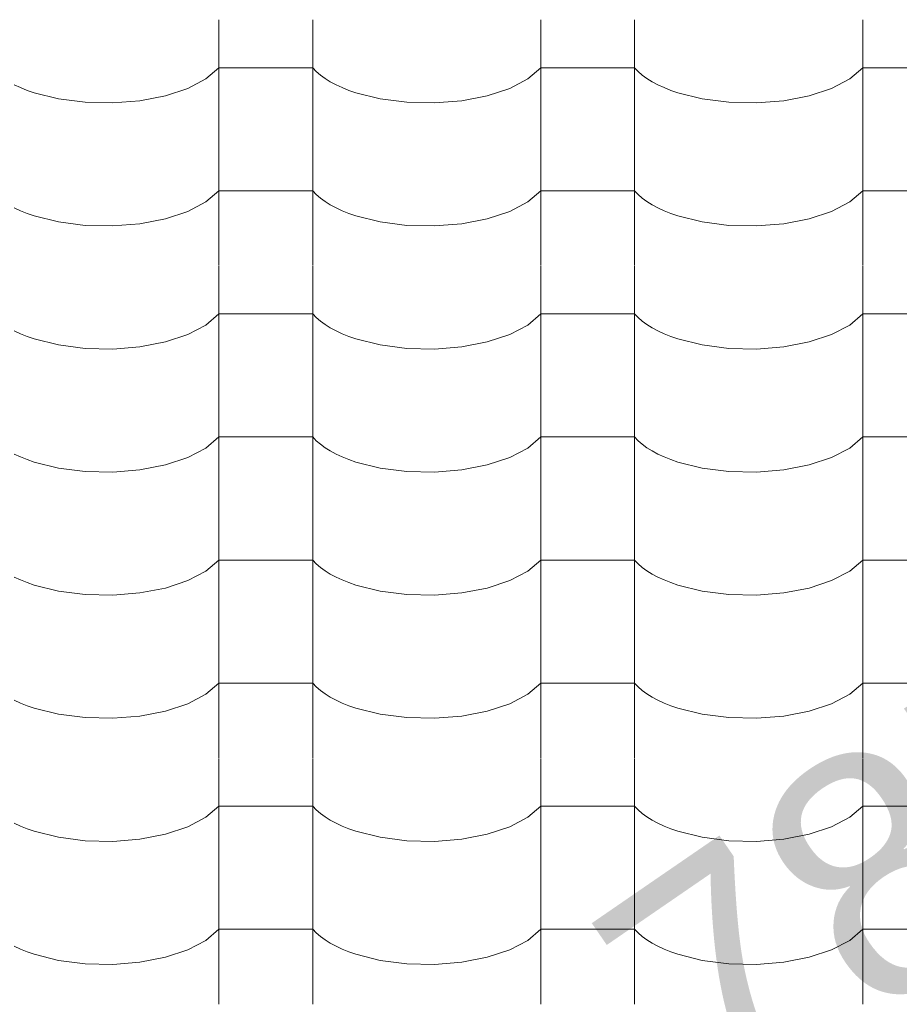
# Model space of a CAD drawing. Header units: millimetres. Extents: x -36478 to 31050, y -14815 to 11827.
# Tile 478 of 656: x -7594 to -7143, y 10113 to 10618. Entities that reach past the tile are written whole.
import ezdxf

# ---------------------------------------------------------------- set-up
doc = ezdxf.new("R2010")
doc.units = ezdxf.units.MM
doc.header["$MEASUREMENT"] = 0
doc.layers.add('Nové_Kóty - SP', color=7, linetype='Continuous')
doc.layers.add('Nové_Výplně - Povrchové', color=7, linetype='Continuous')
doc.styles.add('GENEROVANÝ_STYL_2', font='txt')
doc.dimstyles.new('GENEROVANÝ_STYL__1', dxfattribs={"dimtxt": 125, "dimasz": 190, "dimexe": 0.18, "dimexo": 300, "dimgap": 0, "dimtad": 1, "dimdec": 0, "dimzin": 0, "dimdsep": 46, "dimtxsty": 'GENEROVANÝ_STYL_2', "dimblk": 'ARROWHEAD_6', "dimblk1": 'ARROWHEAD_6', "dimblk2": 'ARROWHEAD_6', "dimcen": 0.09, "dimclrd": 1, "dimclre": 1, "dimclrt": 1, "dimazin": 0, "dimtfac": 1, "dimtdec": 4, "dimtmove": 0, "dimatfit": 3, "dimfxl": 1, "dimtolj": 1, "dimtzin": 0, "dimarcsym": 0})
doc.dimstyles.new('GENEROVANÝ_STYL__2', dxfattribs={"dimtxt": 125, "dimasz": 190, "dimexe": 0.18, "dimexo": 300, "dimgap": 0, "dimtad": 1, "dimdec": 0, "dimzin": 0, "dimdsep": 46, "dimtxsty": 'GENEROVANÝ_STYL_2', "dimblk": 'ARROWHEAD_6', "dimblk1": 'ARROWHEAD_6', "dimblk2": 'ARROWHEAD_6', "dimcen": 0.09, "dimclrd": 1, "dimclre": 1, "dimclrt": 1, "dimazin": 0, "dimtfac": 1, "dimtdec": 4, "dimtmove": 2, "dimatfit": 3, "dimfxl": 1, "dimtolj": 1, "dimtzin": 0, "dimarcsym": 0})

# ---------------------------------------------------------------- blocks, each defined once
blk = doc.blocks.new('*X13')
at = {"layer": 'Nové_Výplně - Povrchové', "color": 21, "linetype": 'Continuous', "lineweight": 20, "true_color": 0xffaaaa}
for p, q in [((-7491.72, 10617.49), (-7491.72, 10554.61)), ((-7443.69, 10617.49), (-7443.69, 10554.61)), ((-7326.72, 10617.49), (-7326.72, 10554.61)), ((-7278.69, 10617.49), (-7278.69, 10554.61)), ((-7161.72, 10617.49), (-7161.72, 10554.61)), ((-7498.39, 10587.27), (-7491.72, 10592.96)), ((-7467.71, 10592.96), (-7491.72, 10592.96)), ((-7443.69, 10592.96), (-7467.71, 10592.96)), ((-7443.69, 10592.96), (-7441.86, 10591.06)), ((-7333.39, 10587.27), (-7326.72, 10592.96)), ((-7302.71, 10592.96), (-7326.72, 10592.96)), ((-7278.69, 10592.96), (-7302.71, 10592.96)), ((-7278.69, 10592.96), (-7276.86, 10591.06)), ((-7168.39, 10587.27), (-7161.72, 10592.96)), ((-7137.71, 10592.96), (-7161.72, 10592.96)), ((-7507.7, 10582.4), (-7498.39, 10587.27)), ((-7441.86, 10591.06), (-7439.74, 10589.23)), ((-7439.74, 10589.23), (-7437.34, 10587.48)), ((-7437.34, 10587.48), (-7434.65, 10585.81)), ((-7342.7, 10582.4), (-7333.39, 10587.27)), ((-7276.86, 10591.06), (-7274.74, 10589.23)), ((-7274.74, 10589.23), (-7272.34, 10587.48)), ((-7272.34, 10587.48), (-7269.65, 10585.81)), ((-7177.7, 10582.4), (-7168.39, 10587.27)), ((-7596.71, 10584.23), (-7593.53, 10582.75)), ((-7593.53, 10582.75), (-7590.12, 10581.38)), ((-7519.18, 10578.61), (-7507.7, 10582.4)), ((-7434.65, 10585.81), (-7431.71, 10584.23)), ((-7431.71, 10584.23), (-7428.53, 10582.75)), ((-7428.53, 10582.75), (-7425.12, 10581.38)), ((-7354.18, 10578.61), (-7342.7, 10582.4)), ((-7269.65, 10585.81), (-7266.71, 10584.23)), ((-7266.71, 10584.23), (-7263.53, 10582.75)), ((-7263.53, 10582.75), (-7260.12, 10581.38)), ((-7189.18, 10578.61), (-7177.7, 10582.4)), ((-7590.12, 10581.38), (-7586.5, 10580.12)), ((-7586.5, 10580.12), (-7574.05, 10577.02)), ((-7574.05, 10577.02), (-7560.39, 10575.27)), ((-7532.24, 10576.08), (-7519.18, 10578.61)), ((-7425.12, 10581.38), (-7421.5, 10580.12)), ((-7421.5, 10580.12), (-7409.05, 10577.02)), ((-7409.05, 10577.02), (-7395.39, 10575.27)), ((-7367.24, 10576.08), (-7354.18, 10578.61)), ((-7260.12, 10581.38), (-7256.5, 10580.12)), ((-7256.5, 10580.12), (-7244.05, 10577.02)), ((-7244.05, 10577.02), (-7230.39, 10575.27)), ((-7202.24, 10576.08), (-7189.18, 10578.61)), ((-7560.39, 10575.27), (-7546.21, 10574.95)), ((-7546.21, 10574.95), (-7532.24, 10576.08)), ((-7395.39, 10575.27), (-7381.21, 10574.95)), ((-7381.21, 10574.95), (-7367.24, 10576.08)), ((-7230.39, 10575.27), (-7216.21, 10574.95)), ((-7216.21, 10574.95), (-7202.24, 10576.08)), ((-7491.72, 10554.38), (-7491.72, 10491.51)), ((-7443.69, 10554.38), (-7443.69, 10491.51)), ((-7326.72, 10554.38), (-7326.72, 10491.51)), ((-7278.69, 10554.38), (-7278.69, 10491.51)), ((-7161.72, 10554.38), (-7161.72, 10491.51)), ((-7498.39, 10524.16), (-7491.72, 10529.85)), ((-7467.71, 10529.85), (-7491.72, 10529.85)), ((-7443.69, 10529.85), (-7467.71, 10529.85)), ((-7443.69, 10529.85), (-7441.86, 10527.96)), ((-7441.86, 10527.96), (-7439.74, 10526.13)), ((-7439.74, 10526.13), (-7437.34, 10524.37)), ((-7333.39, 10524.16), (-7326.72, 10529.85)), ((-7302.71, 10529.85), (-7326.72, 10529.85)), ((-7278.69, 10529.85), (-7302.71, 10529.85)), ((-7278.69, 10529.85), (-7276.86, 10527.96)), ((-7276.86, 10527.96), (-7274.74, 10526.13)), ((-7274.74, 10526.13), (-7272.34, 10524.37)), ((-7168.39, 10524.16), (-7161.72, 10529.85)), ((-7137.71, 10529.85), (-7161.72, 10529.85)), ((-7596.71, 10521.12), (-7593.53, 10519.64)), ((-7507.7, 10519.3), (-7498.39, 10524.16)), ((-7437.34, 10524.37), (-7434.65, 10522.7)), ((-7434.65, 10522.7), (-7431.71, 10521.12)), ((-7431.71, 10521.12), (-7428.53, 10519.64)), ((-7342.7, 10519.3), (-7333.39, 10524.16)), ((-7272.34, 10524.37), (-7269.65, 10522.7)), ((-7269.65, 10522.7), (-7266.71, 10521.12)), ((-7266.71, 10521.12), (-7263.53, 10519.64)), ((-7177.7, 10519.3), (-7168.39, 10524.16)), ((-7593.53, 10519.64), (-7590.12, 10518.27)), ((-7590.12, 10518.27), (-7586.5, 10517.02)), ((-7586.5, 10517.02), (-7574.05, 10513.92)), ((-7519.18, 10515.5), (-7507.7, 10519.3)), ((-7428.53, 10519.64), (-7425.12, 10518.27)), ((-7425.12, 10518.27), (-7421.5, 10517.02)), ((-7421.5, 10517.02), (-7409.05, 10513.92)), ((-7354.18, 10515.5), (-7342.7, 10519.3)), ((-7263.53, 10519.64), (-7260.12, 10518.27)), ((-7260.12, 10518.27), (-7256.5, 10517.02)), ((-7256.5, 10517.02), (-7244.05, 10513.92)), ((-7189.18, 10515.5), (-7177.7, 10519.3)), ((-7574.05, 10513.92), (-7560.39, 10512.16)), ((-7560.39, 10512.16), (-7546.21, 10511.84)), ((-7546.21, 10511.84), (-7532.24, 10512.98)), ((-7532.24, 10512.98), (-7519.18, 10515.5)), ((-7409.05, 10513.92), (-7395.39, 10512.16)), ((-7395.39, 10512.16), (-7381.21, 10511.84)), ((-7381.21, 10511.84), (-7367.24, 10512.98)), ((-7367.24, 10512.98), (-7354.18, 10515.5)), ((-7244.05, 10513.92), (-7230.39, 10512.16)), ((-7230.39, 10512.16), (-7216.21, 10511.84)), ((-7216.21, 10511.84), (-7202.24, 10512.98)), ((-7202.24, 10512.98), (-7189.18, 10515.5)), ((-7491.72, 10491.28), (-7491.72, 10428.4)), ((-7443.69, 10491.28), (-7443.69, 10428.4)), ((-7326.72, 10491.28), (-7326.72, 10428.4)), ((-7278.69, 10491.28), (-7278.69, 10428.4)), ((-7161.72, 10491.28), (-7161.72, 10428.4)), ((-7498.39, 10461.06), (-7491.72, 10466.75)), ((-7467.71, 10466.75), (-7491.72, 10466.75)), ((-7443.69, 10466.75), (-7467.71, 10466.75)), ((-7443.69, 10466.75), (-7441.86, 10464.85)), ((-7333.39, 10461.06), (-7326.72, 10466.75)), ((-7302.71, 10466.75), (-7326.72, 10466.75)), ((-7278.69, 10466.75), (-7302.71, 10466.75)), ((-7278.69, 10466.75), (-7276.86, 10464.85)), ((-7168.39, 10461.06), (-7161.72, 10466.75)), ((-7137.71, 10466.75), (-7161.72, 10466.75)), ((-7507.7, 10456.19), (-7498.39, 10461.06)), ((-7441.86, 10464.85), (-7439.74, 10463.02)), ((-7439.74, 10463.02), (-7437.34, 10461.27)), ((-7437.34, 10461.27), (-7434.65, 10459.6)), ((-7342.7, 10456.19), (-7333.39, 10461.06)), ((-7276.86, 10464.85), (-7274.74, 10463.02)), ((-7274.74, 10463.02), (-7272.34, 10461.27)), ((-7272.34, 10461.27), (-7269.65, 10459.6)), ((-7177.7, 10456.19), (-7168.39, 10461.06)), ((-7596.71, 10458.02), (-7593.53, 10456.54)), ((-7593.53, 10456.54), (-7590.12, 10455.17)), ((-7519.18, 10452.4), (-7507.7, 10456.19)), ((-7434.65, 10459.6), (-7431.71, 10458.02)), ((-7431.71, 10458.02), (-7428.53, 10456.54)), ((-7428.53, 10456.54), (-7425.12, 10455.17)), ((-7354.18, 10452.4), (-7342.7, 10456.19)), ((-7269.65, 10459.6), (-7266.71, 10458.02)), ((-7266.71, 10458.02), (-7263.53, 10456.54)), ((-7263.53, 10456.54), (-7260.12, 10455.17)), ((-7189.18, 10452.4), (-7177.7, 10456.19)), ((-7590.12, 10455.17), (-7586.5, 10453.92)), ((-7586.5, 10453.92), (-7574.05, 10450.81)), ((-7574.05, 10450.81), (-7560.39, 10449.06)), ((-7532.24, 10449.87), (-7519.18, 10452.4)), ((-7425.12, 10455.17), (-7421.5, 10453.92)), ((-7421.5, 10453.92), (-7409.05, 10450.81)), ((-7409.05, 10450.81), (-7395.39, 10449.06)), ((-7367.24, 10449.87), (-7354.18, 10452.4)), ((-7260.12, 10455.17), (-7256.5, 10453.92)), ((-7256.5, 10453.92), (-7244.05, 10450.81)), ((-7244.05, 10450.81), (-7230.39, 10449.06)), ((-7202.24, 10449.87), (-7189.18, 10452.4)), ((-7560.39, 10449.06), (-7546.21, 10448.74)), ((-7546.21, 10448.74), (-7532.24, 10449.87)), ((-7395.39, 10449.06), (-7381.21, 10448.74)), ((-7381.21, 10448.74), (-7367.24, 10449.87)), ((-7230.39, 10449.06), (-7216.21, 10448.74)), ((-7216.21, 10448.74), (-7202.24, 10449.87)), ((-7491.72, 10428.17), (-7491.72, 10365.3)), ((-7443.69, 10428.17), (-7443.69, 10365.3)), ((-7326.72, 10428.17), (-7326.72, 10365.3)), ((-7278.69, 10428.17), (-7278.69, 10365.3)), ((-7161.72, 10428.17), (-7161.72, 10365.3)), ((-7498.39, 10397.95), (-7491.72, 10403.64)), ((-7467.71, 10403.64), (-7491.72, 10403.64)), ((-7443.69, 10403.64), (-7467.71, 10403.64)), ((-7443.69, 10403.64), (-7441.86, 10401.75)), ((-7441.86, 10401.75), (-7439.74, 10399.92)), ((-7439.74, 10399.92), (-7437.34, 10398.16)), ((-7333.39, 10397.95), (-7326.72, 10403.64)), ((-7302.71, 10403.64), (-7326.72, 10403.64)), ((-7278.69, 10403.64), (-7302.71, 10403.64)), ((-7278.69, 10403.64), (-7276.86, 10401.75)), ((-7276.86, 10401.75), (-7274.74, 10399.92)), ((-7274.74, 10399.92), (-7272.34, 10398.16)), ((-7168.39, 10397.95), (-7161.72, 10403.64)), ((-7137.71, 10403.64), (-7161.72, 10403.64)), ((-7596.71, 10394.91), (-7593.53, 10393.43)), ((-7507.7, 10393.09), (-7498.39, 10397.95)), ((-7437.34, 10398.16), (-7434.65, 10396.49)), ((-7434.65, 10396.49), (-7431.71, 10394.91)), ((-7431.71, 10394.91), (-7428.53, 10393.43)), ((-7342.7, 10393.09), (-7333.39, 10397.95)), ((-7272.34, 10398.16), (-7269.65, 10396.49)), ((-7269.65, 10396.49), (-7266.71, 10394.91)), ((-7266.71, 10394.91), (-7263.53, 10393.43)), ((-7177.7, 10393.09), (-7168.39, 10397.95)), ((-7593.53, 10393.43), (-7590.12, 10392.06)), ((-7590.12, 10392.06), (-7586.5, 10390.81)), ((-7586.5, 10390.81), (-7574.05, 10387.71)), ((-7519.18, 10389.29), (-7507.7, 10393.09)), ((-7428.53, 10393.43), (-7425.12, 10392.06)), ((-7425.12, 10392.06), (-7421.5, 10390.81)), ((-7421.5, 10390.81), (-7409.05, 10387.71)), ((-7354.18, 10389.29), (-7342.7, 10393.09)), ((-7263.53, 10393.43), (-7260.12, 10392.06)), ((-7260.12, 10392.06), (-7256.5, 10390.81)), ((-7256.5, 10390.81), (-7244.05, 10387.71)), ((-7189.18, 10389.29), (-7177.7, 10393.09)), ((-7574.05, 10387.71), (-7560.39, 10385.95)), ((-7560.39, 10385.95), (-7546.21, 10385.63)), ((-7546.21, 10385.63), (-7532.24, 10386.77)), ((-7532.24, 10386.77), (-7519.18, 10389.29)), ((-7409.05, 10387.71), (-7395.39, 10385.95)), ((-7395.39, 10385.95), (-7381.21, 10385.63)), ((-7381.21, 10385.63), (-7367.24, 10386.77)), ((-7367.24, 10386.77), (-7354.18, 10389.29)), ((-7244.05, 10387.71), (-7230.39, 10385.95)), ((-7230.39, 10385.95), (-7216.21, 10385.63)), ((-7216.21, 10385.63), (-7202.24, 10386.77)), ((-7202.24, 10386.77), (-7189.18, 10389.29)), ((-7491.72, 10365.07), (-7491.72, 10302.19)), ((-7443.69, 10365.07), (-7443.69, 10302.19)), ((-7326.72, 10365.07), (-7326.72, 10302.19)), ((-7278.69, 10365.07), (-7278.69, 10302.19)), ((-7161.72, 10365.07), (-7161.72, 10302.19)), ((-7498.39, 10334.85), (-7491.72, 10340.54)), ((-7467.71, 10340.54), (-7491.72, 10340.54)), ((-7443.69, 10340.54), (-7467.71, 10340.54)), ((-7443.69, 10340.54), (-7441.86, 10338.64)), ((-7333.39, 10334.85), (-7326.72, 10340.54)), ((-7302.71, 10340.54), (-7326.72, 10340.54)), ((-7278.69, 10340.54), (-7302.71, 10340.54)), ((-7278.69, 10340.54), (-7276.86, 10338.64)), ((-7168.39, 10334.85), (-7161.72, 10340.54)), ((-7137.71, 10340.54), (-7161.72, 10340.54)), ((-7507.7, 10329.98), (-7498.39, 10334.85)), ((-7441.86, 10338.64), (-7439.74, 10336.81)), ((-7439.74, 10336.81), (-7437.34, 10335.06)), ((-7437.34, 10335.06), (-7434.65, 10333.39)), ((-7342.7, 10329.98), (-7333.39, 10334.85)), ((-7276.86, 10338.64), (-7274.74, 10336.81)), ((-7274.74, 10336.81), (-7272.34, 10335.06)), ((-7272.34, 10335.06), (-7269.65, 10333.39)), ((-7177.7, 10329.98), (-7168.39, 10334.85)), ((-7596.71, 10331.81), (-7593.53, 10330.33)), ((-7593.53, 10330.33), (-7590.12, 10328.96)), ((-7519.18, 10326.19), (-7507.7, 10329.98)), ((-7434.65, 10333.39), (-7431.71, 10331.81)), ((-7431.71, 10331.81), (-7428.53, 10330.33)), ((-7428.53, 10330.33), (-7425.12, 10328.96)), ((-7354.18, 10326.19), (-7342.7, 10329.98)), ((-7269.65, 10333.39), (-7266.71, 10331.81)), ((-7266.71, 10331.81), (-7263.53, 10330.33)), ((-7263.53, 10330.33), (-7260.12, 10328.96)), ((-7189.18, 10326.19), (-7177.7, 10329.98)), ((-7590.12, 10328.96), (-7586.5, 10327.71)), ((-7586.5, 10327.71), (-7574.05, 10324.6)), ((-7574.05, 10324.6), (-7560.39, 10322.85)), ((-7532.24, 10323.66), (-7519.18, 10326.19)), ((-7425.12, 10328.96), (-7421.5, 10327.71)), ((-7421.5, 10327.71), (-7409.05, 10324.6)), ((-7409.05, 10324.6), (-7395.39, 10322.85)), ((-7367.24, 10323.66), (-7354.18, 10326.19)), ((-7260.12, 10328.96), (-7256.5, 10327.71)), ((-7256.5, 10327.71), (-7244.05, 10324.6)), ((-7244.05, 10324.6), (-7230.39, 10322.85)), ((-7202.24, 10323.66), (-7189.18, 10326.19)), ((-7560.39, 10322.85), (-7546.21, 10322.53)), ((-7546.21, 10322.53), (-7532.24, 10323.66)), ((-7395.39, 10322.85), (-7381.21, 10322.53)), ((-7381.21, 10322.53), (-7367.24, 10323.66)), ((-7230.39, 10322.85), (-7216.21, 10322.53)), ((-7216.21, 10322.53), (-7202.24, 10323.66)), ((-7491.72, 10301.96), (-7491.72, 10239.09)), ((-7443.69, 10301.96), (-7443.69, 10239.09)), ((-7326.72, 10301.96), (-7326.72, 10239.09)), ((-7278.69, 10301.96), (-7278.69, 10239.09)), ((-7161.72, 10301.96), (-7161.72, 10239.09)), ((-7498.39, 10271.74), (-7491.72, 10277.43)), ((-7467.71, 10277.43), (-7491.72, 10277.43)), ((-7443.69, 10277.43), (-7467.71, 10277.43)), ((-7443.69, 10277.43), (-7441.86, 10275.54)), ((-7441.86, 10275.54), (-7439.74, 10273.71)), ((-7439.74, 10273.71), (-7437.34, 10271.95)), ((-7333.39, 10271.74), (-7326.72, 10277.43)), ((-7302.71, 10277.43), (-7326.72, 10277.43)), ((-7278.69, 10277.43), (-7302.71, 10277.43)), ((-7278.69, 10277.43), (-7276.86, 10275.54)), ((-7276.86, 10275.54), (-7274.74, 10273.71)), ((-7274.74, 10273.71), (-7272.34, 10271.95)), ((-7168.39, 10271.74), (-7161.72, 10277.43)), ((-7137.71, 10277.43), (-7161.72, 10277.43)), ((-7596.71, 10268.7), (-7593.53, 10267.22)), ((-7507.7, 10266.88), (-7498.39, 10271.74)), ((-7437.34, 10271.95), (-7434.65, 10270.28)), ((-7434.65, 10270.28), (-7431.71, 10268.7)), ((-7431.71, 10268.7), (-7428.53, 10267.22)), ((-7342.7, 10266.88), (-7333.39, 10271.74)), ((-7272.34, 10271.95), (-7269.65, 10270.28)), ((-7269.65, 10270.28), (-7266.71, 10268.7)), ((-7266.71, 10268.7), (-7263.53, 10267.22)), ((-7177.7, 10266.88), (-7168.39, 10271.74)), ((-7593.53, 10267.22), (-7590.12, 10265.86)), ((-7590.12, 10265.86), (-7586.5, 10264.6)), ((-7586.5, 10264.6), (-7574.05, 10261.5)), ((-7519.18, 10263.08), (-7507.7, 10266.88)), ((-7428.53, 10267.22), (-7425.12, 10265.86)), ((-7425.12, 10265.86), (-7421.5, 10264.6)), ((-7421.5, 10264.6), (-7409.05, 10261.5)), ((-7354.18, 10263.08), (-7342.7, 10266.88)), ((-7263.53, 10267.22), (-7260.12, 10265.86)), ((-7260.12, 10265.86), (-7256.5, 10264.6)), ((-7256.5, 10264.6), (-7244.05, 10261.5)), ((-7189.18, 10263.08), (-7177.7, 10266.88)), ((-7574.05, 10261.5), (-7560.39, 10259.74)), ((-7560.39, 10259.74), (-7546.21, 10259.42)), ((-7546.21, 10259.42), (-7532.24, 10260.56)), ((-7532.24, 10260.56), (-7519.18, 10263.08)), ((-7409.05, 10261.5), (-7395.39, 10259.74)), ((-7395.39, 10259.74), (-7381.21, 10259.42)), ((-7381.21, 10259.42), (-7367.24, 10260.56)), ((-7367.24, 10260.56), (-7354.18, 10263.08)), ((-7244.05, 10261.5), (-7230.39, 10259.74)), ((-7230.39, 10259.74), (-7216.21, 10259.42)), ((-7216.21, 10259.42), (-7202.24, 10260.56)), ((-7202.24, 10260.56), (-7189.18, 10263.08)), ((-7491.72, 10238.86), (-7491.72, 10175.98)), ((-7443.69, 10238.86), (-7443.69, 10175.98)), ((-7326.72, 10238.86), (-7326.72, 10175.98)), ((-7278.69, 10238.86), (-7278.69, 10175.98)), ((-7161.72, 10238.86), (-7161.72, 10175.98)), ((-7498.39, 10208.64), (-7491.72, 10214.33)), ((-7467.71, 10214.33), (-7491.72, 10214.33)), ((-7443.69, 10214.33), (-7467.71, 10214.33)), ((-7443.69, 10214.33), (-7441.86, 10212.43)), ((-7333.39, 10208.64), (-7326.72, 10214.33)), ((-7302.71, 10214.33), (-7326.72, 10214.33)), ((-7278.69, 10214.33), (-7302.71, 10214.33)), ((-7278.69, 10214.33), (-7276.86, 10212.43)), ((-7168.39, 10208.64), (-7161.72, 10214.33)), ((-7137.71, 10214.33), (-7161.72, 10214.33)), ((-7507.7, 10203.77), (-7498.39, 10208.64)), ((-7441.86, 10212.43), (-7439.74, 10210.6)), ((-7439.74, 10210.6), (-7437.34, 10208.85)), ((-7437.34, 10208.85), (-7434.65, 10207.18)), ((-7342.7, 10203.77), (-7333.39, 10208.64)), ((-7276.86, 10212.43), (-7274.74, 10210.6)), ((-7274.74, 10210.6), (-7272.34, 10208.85)), ((-7272.34, 10208.85), (-7269.65, 10207.18)), ((-7177.7, 10203.77), (-7168.39, 10208.64)), ((-7596.71, 10205.6), (-7593.53, 10204.12)), ((-7593.53, 10204.12), (-7590.12, 10202.75)), ((-7519.18, 10199.98), (-7507.7, 10203.77)), ((-7434.65, 10207.18), (-7431.71, 10205.6)), ((-7431.71, 10205.6), (-7428.53, 10204.12)), ((-7428.53, 10204.12), (-7425.12, 10202.75)), ((-7354.18, 10199.98), (-7342.7, 10203.77)), ((-7269.65, 10207.18), (-7266.71, 10205.6)), ((-7266.71, 10205.6), (-7263.53, 10204.12)), ((-7263.53, 10204.12), (-7260.12, 10202.75)), ((-7189.18, 10199.98), (-7177.7, 10203.77)), ((-7590.12, 10202.75), (-7586.5, 10201.5)), ((-7586.5, 10201.5), (-7574.05, 10198.39)), ((-7574.05, 10198.39), (-7560.39, 10196.64)), ((-7532.24, 10197.45), (-7519.18, 10199.98)), ((-7425.12, 10202.75), (-7421.5, 10201.5)), ((-7421.5, 10201.5), (-7409.05, 10198.39)), ((-7409.05, 10198.39), (-7395.39, 10196.64)), ((-7367.24, 10197.45), (-7354.18, 10199.98)), ((-7260.12, 10202.75), (-7256.5, 10201.5)), ((-7256.5, 10201.5), (-7244.05, 10198.39)), ((-7244.05, 10198.39), (-7230.39, 10196.64)), ((-7202.24, 10197.45), (-7189.18, 10199.98)), ((-7560.39, 10196.64), (-7546.21, 10196.32)), ((-7546.21, 10196.32), (-7532.24, 10197.45)), ((-7395.39, 10196.64), (-7381.21, 10196.32)), ((-7381.21, 10196.32), (-7367.24, 10197.45)), ((-7230.39, 10196.64), (-7216.21, 10196.32)), ((-7216.21, 10196.32), (-7202.24, 10197.45)), ((-7491.72, 10175.75), (-7491.72, 10112.88)), ((-7443.69, 10175.75), (-7443.69, 10112.88)), ((-7326.72, 10175.75), (-7326.72, 10112.88)), ((-7278.69, 10175.75), (-7278.69, 10112.88)), ((-7161.72, 10175.75), (-7161.72, 10112.88)), ((-7498.39, 10145.53), (-7491.72, 10151.22)), ((-7467.71, 10151.22), (-7491.72, 10151.22)), ((-7443.69, 10151.22), (-7467.71, 10151.22)), ((-7443.69, 10151.22), (-7441.86, 10149.33)), ((-7441.86, 10149.33), (-7439.74, 10147.5)), ((-7439.74, 10147.5), (-7437.34, 10145.74)), ((-7333.39, 10145.53), (-7326.72, 10151.22)), ((-7302.71, 10151.22), (-7326.72, 10151.22)), ((-7278.69, 10151.22), (-7302.71, 10151.22)), ((-7278.69, 10151.22), (-7276.86, 10149.33)), ((-7276.86, 10149.33), (-7274.74, 10147.5)), ((-7274.74, 10147.5), (-7272.34, 10145.74)), ((-7168.39, 10145.53), (-7161.72, 10151.22)), ((-7137.71, 10151.22), (-7161.72, 10151.22)), ((-7596.71, 10142.49), (-7593.53, 10141.02)), ((-7507.7, 10140.67), (-7498.39, 10145.53)), ((-7437.34, 10145.74), (-7434.65, 10144.07)), ((-7434.65, 10144.07), (-7431.71, 10142.49)), ((-7431.71, 10142.49), (-7428.53, 10141.02)), ((-7342.7, 10140.67), (-7333.39, 10145.53)), ((-7272.34, 10145.74), (-7269.65, 10144.07)), ((-7269.65, 10144.07), (-7266.71, 10142.49)), ((-7266.71, 10142.49), (-7263.53, 10141.02)), ((-7177.7, 10140.67), (-7168.39, 10145.53)), ((-7593.53, 10141.02), (-7590.12, 10139.65)), ((-7590.12, 10139.65), (-7586.5, 10138.39)), ((-7586.5, 10138.39), (-7574.05, 10135.29)), ((-7519.18, 10136.88), (-7507.7, 10140.67)), ((-7428.53, 10141.02), (-7425.12, 10139.65)), ((-7425.12, 10139.65), (-7421.5, 10138.39)), ((-7421.5, 10138.39), (-7409.05, 10135.29)), ((-7354.18, 10136.88), (-7342.7, 10140.67)), ((-7263.53, 10141.02), (-7260.12, 10139.65)), ((-7260.12, 10139.65), (-7256.5, 10138.39)), ((-7256.5, 10138.39), (-7244.05, 10135.29)), ((-7189.18, 10136.88), (-7177.7, 10140.67)), ((-7574.05, 10135.29), (-7560.39, 10133.53)), ((-7560.39, 10133.53), (-7546.21, 10133.21)), ((-7546.21, 10133.21), (-7532.24, 10134.35)), ((-7532.24, 10134.35), (-7519.18, 10136.88)), ((-7409.05, 10135.29), (-7395.39, 10133.53)), ((-7395.39, 10133.53), (-7381.21, 10133.21)), ((-7381.21, 10133.21), (-7367.24, 10134.35)), ((-7367.24, 10134.35), (-7354.18, 10136.88)), ((-7244.05, 10135.29), (-7230.39, 10133.53)), ((-7230.39, 10133.53), (-7216.21, 10133.21)), ((-7216.21, 10133.21), (-7202.24, 10134.35)), ((-7202.24, 10134.35), (-7189.18, 10136.88))]:
    blk.add_line(p, q, dxfattribs=at)
blk = doc.blocks.new('výplň_6_1', base_point=(0, 0))
at = {"layer": 'Nové_Výplně - Povrchové', "color": 21, "linetype": 'Continuous', "lineweight": 20, "true_color": 0xffaaaa}
blk.add_blockref('*X13', (0, 0), dxfattribs=at)
blk = doc.blocks.new('*D6316')
at = {"layer": 'Nové_Kóty - SP', "color": 1, "linetype": 'Continuous', "lineweight": 25}
for p, q in [((-6330.41, 9887.65), (-4580.7, 11090.34)), ((-6160.47, 9640.43), (-6436.62, 10042.17)), ((-6304.64, 10026.71), (-6356.17, 9748.6)), ((-9579.03, 7654.66), (-6330.41, 9887.65)), ((-9553.27, 7793.71), (-9604.79, 7515.6))]:
    blk.add_line(p, q, dxfattribs=at)
at = {"layer": 'Nové_Kóty - SP', "color": 1, "lineweight": 25, "insert": (-8145, 8670.7), "char_height": 125, "attachment_point": 7, "rotation": 34.5034, "style": 'GENEROVANÝ_STYL_2'}
blk.add_mtext('\\A1;{\\pql;\\fArial|b0|i0|c0|p38;3\xa0942}', dxfattribs=at)
blk = doc.blocks.new('ARROWHEAD_6')
at = {"color": 0, "linetype": 'Continuous', "lineweight": 0}
for p, q in [((-0.5, -0.5), (0.5, 0.5)), ((0, 0), (-1, 0))]:
    blk.add_line(p, q, dxfattribs=at)
blk = doc.blocks.new('*D6326')
at = {"layer": 'Nové_Kóty - SP', "color": 1, "linetype": 'Continuous', "lineweight": 25}
for p, q in [((-4581.24, 11091.13), (-4857.39, 11492.87)), ((-4776.94, 11199.3), (-4725.42, 11477.41)), ((-4751.18, 11338.35), (-4627.57, 11423.32)), ((-10278.77, 7538.87), (-4751.18, 11338.35)), ((-10108.84, 7291.64), (-10384.98, 7693.38)), ((-10253.01, 7677.92), (-10304.54, 7399.81)), ((-10402.39, 7453.9), (-10278.77, 7538.87))]:
    blk.add_line(p, q, dxfattribs=at)
at = {"layer": 'Nové_Kóty - SP', "color": 1, "lineweight": 25, "insert": (-8042.9, 9106.07), "char_height": 125, "attachment_point": 7, "rotation": 34.5034, "style": 'GENEROVANÝ_STYL_2'}
blk.add_mtext('\\A1;{\\pql;\\fArial|b0|i0|c0|p38;6\xa0707- KROKEV}', dxfattribs=at)
blk = doc.blocks.new('*D6327')
at = {"layer": 'Nové_Kóty - SP', "color": 1, "linetype": 'Continuous', "lineweight": 25}
for p, q in [((-10443.65, 7778.73), (-4851.3, 11622.72)), ((-10273.71, 7531.5), (-10549.86, 7933.25)), ((-10294.79, 7517.01), (-10570.94, 7918.75)), ((-10417.88, 7917.78), (-10469.41, 7639.67)), ((-10490.49, 7625.18), (-10438.97, 7903.29)), ((-10464.73, 7764.24), (-10443.65, 7778.73)), ((-10588.34, 7679.27), (-10464.73, 7764.24))]:
    blk.add_line(p, q, dxfattribs=at)
at = {"layer": 'Nové_Kóty - SP', "color": 1, "lineweight": 25, "insert": (-10717.64, 7620.73), "char_height": 125, "attachment_point": 7, "rotation": 34.5034, "style": 'GENEROVANÝ_STYL_2'}
blk.add_mtext('\\A1;{\\pql;\\fArial|b0|i0|c0|p38;25}', dxfattribs=at)
blk = doc.blocks.new('*D6328')
at = {"layer": 'Nové_Kóty - SP', "color": 1, "linetype": 'Continuous', "lineweight": 25}
for p, q in [((-4681.37, 11375.49), (-4957.51, 11777.24)), ((-4877.07, 11483.67), (-4825.54, 11761.78)), ((-4851.3, 11622.72), (-4727.69, 11707.69)), ((-10443.65, 7778.73), (-4851.3, 11622.72)), ((-10417.88, 7917.78), (-10469.41, 7639.67)), ((-10490.49, 7625.18), (-10438.97, 7903.29))]:
    blk.add_line(p, q, dxfattribs=at)
at = {"layer": 'Nové_Kóty - SP', "color": 1, "lineweight": 25, "insert": (-7480.19, 9877.1), "char_height": 125, "attachment_point": 7, "rotation": 34.5034, "style": 'GENEROVANÝ_STYL_2'}
blk.add_mtext('\\A1;{\\pql;\\fArial|b0|i0|c0|p38;+ 6 787}', dxfattribs=at)

msp = doc.modelspace()

# ---------------------------------------------------------------- block references
at = {"layer": 'Nové_Výplně - Povrchové', "color": 21, "linetype": 'Continuous', "lineweight": 20, "true_color": 0xffaaaa}
msp.add_blockref('výplň_6_1', (0, 0), dxfattribs=at)

# ---------------------------------------------------------------- dimensions: what is measured, and where the dimension line sits
at = {"layer": 'Nové_Kóty - SP', "color": 1, "linetype": 'Continuous', "lineweight": 25}
for base, p1, p2, text, dimstyle, picture, middle in [((-4851.3, 11622.72), (-9826.86, 6881.41), (-4515.96, 11134.85), '+ 6 787', 'GENEROVANÝ_STYL__2', '*D6328', (-7268.85, 10098.2)), ((-10443.65, 7778.73), (-9842.86, 6859.52), (-9826.86, 6881.41), '25', 'GENEROVANÝ_STYL__1', '*D6327', (-10674.52, 7726.21)), ((-4751.18, 11338.35), (-9826.86, 6881.41), (-4362.54, 10772.95), '<MeasuredValue>- KROKEV', 'GENEROVANÝ_STYL__1', '*D6326', (-7174.22, 9779.01))]:
    dim = msp.add_linear_dim(base=base, p1=p1, p2=p2, angle=34.5034, text=text, dimstyle=dimstyle, dxfattribs=at)
    dim.commit()
    dim.dimension.update_dxf_attribs({"geometry": picture, "text_midpoint": middle, "dimtype": 160, "text_rotation": 34.5034})
dim = msp.add_linear_dim(base=(-6330.41, 9887.65), p1=(-9271.51, 7207.26), p2=(-6039.22, 9464.03), angle=34.5034, dimstyle='GENEROVANÝ_STYL__1', dxfattribs=at)
dim.commit()
dim.dimension.update_dxf_attribs({"geometry": '*D6316', "text_midpoint": (-8003.47, 8843.83), "dimtype": 160, "text_rotation": 34.5034})

doc.saveas('drawing.dxf')
